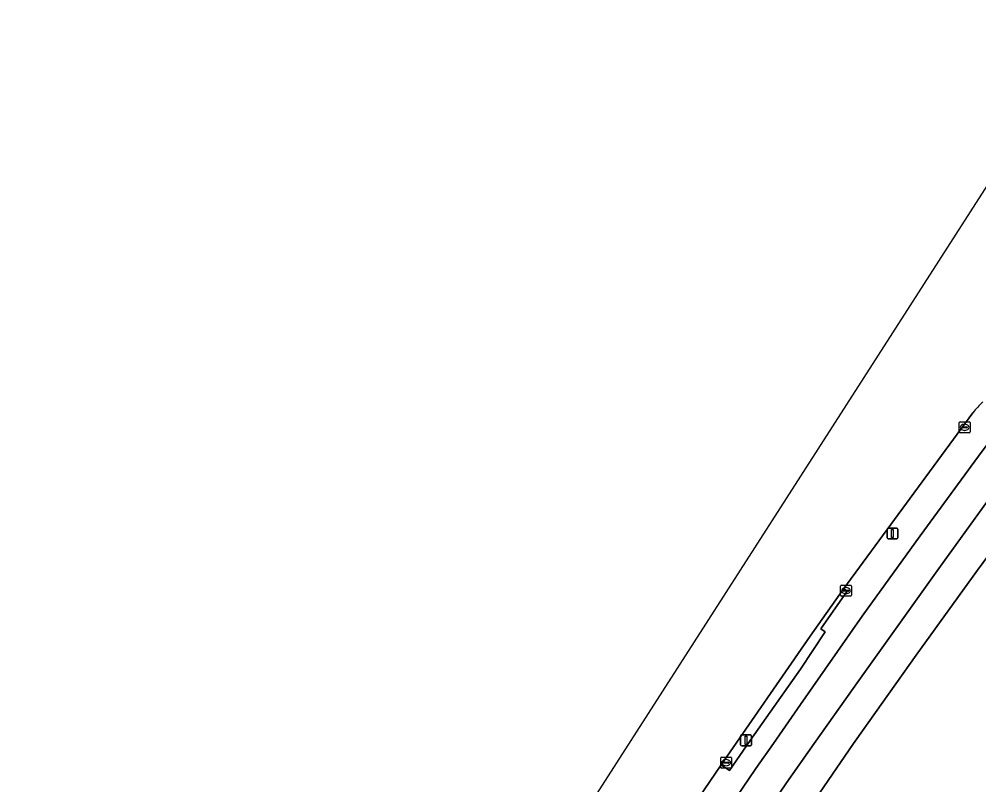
# Model space of a CAD drawing. Extents: x 159279 to 160377, y 384531 to 385888.
# Drawn here: x 159502.1 to 159590.1, y 385746.2 to 385816.3 of the extents above; entities that cross this region are included whole.
import ezdxf

# ---------------------------------------------------------------- set-up
doc = ezdxf.new("R2010")
doc.units = 0
for name, color, linetype in [('IMGEO_Berm_groen', 7, 'Continuous'), ('IMGEO_Fietspad_open', 7, 'Continuous'), ('IMGEO_Groenvoorziening', 7, 'Continuous'), ('IMGEO_Kolk', 7, 'Continuous'), ('IMGEO_Lichtmast', 7, 'Continuous'), ('IMGEO_Rijbaan_lokaal_gesloten', 7, 'Continuous'), ('IMGEO_Voetpad_open', 7, 'Continuous')]:
    doc.layers.add(name, color=color, linetype=linetype)

msp = doc.modelspace()

# ---------------------------------------------------------------- linework, layer by layer
at = {"layer": 'IMGEO_Berm_groen'}
for points in [[(159589.521, 385780.291), (159577.685, 385764.182), (159577.898, 385764.002), (159577.98, 385763.944), (159575.577, 385760.498), (159575.972, 385760.239), (159573.721, 385756.794), (159569.097, 385750.281), (159567.224, 385747.522), (159566.669, 385747.899), (159566.438, 385748.056), (159558.607, 385736.497), (159533.296, 385696.09), (159535.637, 385694.681), (159538.114, 385698.814), (159542.326, 385705.754), (159546.638, 385712.633), (159549.939, 385717.927), (159553.945, 385724.145), (159558.338, 385730.816), (159562.95, 385737.836), (159569.635, 385747.716)], [(159569.635, 385747.716), (159571.233, 385750), (159573.733, 385753.574), (159579.378, 385761.66), (159584.677, 385769.014), (159590.037, 385776.318), (159593.2, 385780.57)]]:
    msp.add_lwpolyline(points, dxfattribs=at)
msp.add_arc((159596.403, 385775.01), 8.675, 133.53644, 142.50169, dxfattribs=at)
at = {"layer": 'IMGEO_Fietspad_open'}
for points in [[(159436.863, 385521.88), (159447.155, 385539.331), (159456.49, 385555.06), (159462.162, 385564.746), (159478.78, 385592.803), (159500, 385628.787), (159502.063, 385632.246), (159511.623, 385648.275), (159513.521, 385651.457), (159520.012, 385662.296), (159526.359, 385673.047), (159527.438, 385674.876), (159533.508, 385685.116), (159539.592, 385695.372), (159545.45, 385704.849), (159550.643, 385713.232), (159559.635, 385727.262), (159565.903, 385736.741), (159572.42, 385746.41), (159574.976, 385750), (159579.078, 385755.76), (159586.551, 385766.244), (159592.346, 385774.26), (159598.391, 385782.477)], [(159593.2, 385780.57), (159590.037, 385776.318), (159584.677, 385769.014), (159579.378, 385761.66), (159573.733, 385753.574), (159571.233, 385750), (159569.635, 385747.716), (159562.95, 385737.836), (159558.338, 385730.816), (159553.945, 385724.145), (159549.939, 385717.927), (159546.638, 385712.633), (159542.326, 385705.754), (159538.114, 385698.814), (159535.637, 385694.681), (159534.07, 385692.064), (159533.091, 385690.432), (159529.651, 385685.003)]]:
    msp.add_lwpolyline(points, dxfattribs=at)
at = {"layer": 'IMGEO_Groenvoorziening'}
msp.add_lwpolyline([(159595.566, 385773.49), (159589.95, 385765.862), (159584.324, 385758.08), (159578.737, 385750.218), (159578.588, 385750), (159573.143, 385742.058), (159567.626, 385733.892), (159562.134, 385725.587), (159556.71, 385717.224), (159551.178, 385708.398), (159545.864, 385699.765), (159540.652, 385691.172), (159537.039, 385685.161), (159530.059, 385673.363), (159528.946, 385671.491), (159517.558, 385652.337), (159511.426, 385641.976), (159510.873, 385641.078), (159511.792, 385640.563), (159529.096, 385630.172), (159531.719, 385634.609), (159542.764, 385627.94), (159540.118, 385623.557), (159540.951, 385623.032)], dxfattribs=at)
at = {"layer": 'IMGEO_Kolk'}
for p, q in [((159588.26, 385778.534), (159588.26, 385779.386)), ((159588.335, 385779.46), (159589.187, 385779.46)), ((159588.748, 385779.24), (159588.773, 385779.24)), ((159589.261, 385779.386), (159589.261, 385778.534)), ((159589.187, 385778.46), (159588.335, 385778.46)), ((159588.519, 385778.954), (159588.519, 385778.966)), ((159588.957, 385778.917), (159588.559, 385778.917)), ((159588.562, 385779.003), (159588.96, 385779.003)), ((159588.771, 385778.68), (159588.746, 385778.68)), ((159589.003, 385778.966), (159589.003, 385778.954)), ((159577.395, 385763.572), (159577.395, 385764.424)), ((159577.47, 385764.498), (159578.322, 385764.498)), ((159577.883, 385764.278), (159577.908, 385764.278)), ((159578.396, 385764.424), (159578.396, 385763.572)), ((159578.322, 385763.498), (159577.47, 385763.498)), ((159577.654, 385763.992), (159577.654, 385764.004)), ((159578.092, 385763.955), (159577.694, 385763.955)), ((159577.697, 385764.041), (159578.095, 385764.041)), ((159577.906, 385763.718), (159577.881, 385763.718)), ((159578.138, 385764.004), (159578.138, 385763.992)), ((159566.406, 385747.822), (159566.406, 385748.674)), ((159566.481, 385748.748), (159567.333, 385748.748)), ((159566.894, 385748.528), (159566.919, 385748.528)), ((159567.407, 385748.674), (159567.407, 385747.822)), ((159567.333, 385747.748), (159566.481, 385747.748)), ((159566.665, 385748.242), (159566.665, 385748.254)), ((159567.103, 385748.205), (159566.705, 385748.205)), ((159566.708, 385748.291), (159567.106, 385748.291)), ((159566.917, 385747.968), (159566.892, 385747.968)), ((159567.149, 385748.254), (159567.149, 385748.242))]:
    msp.add_line(p, q, dxfattribs=at)
for points in [[(159588.26, 385778.534), (159588.26, 385779.386)], [(159588.335, 385779.46), (159589.187, 385779.46)], [(159589.261, 385779.386), (159589.261, 385778.534)], [(159589.187, 385778.46), (159588.335, 385778.46)], [(159577.395, 385763.572), (159577.395, 385764.424)], [(159577.47, 385764.498), (159578.322, 385764.498)], [(159578.396, 385764.424), (159578.396, 385763.572)], [(159578.322, 385763.498), (159577.47, 385763.498)], [(159566.406, 385747.822), (159566.406, 385748.674)], [(159566.481, 385748.748), (159567.333, 385748.748)], [(159567.407, 385748.674), (159567.407, 385747.822)], [(159567.333, 385747.748), (159566.481, 385747.748)]]:
    msp.add_lwpolyline(points, dxfattribs=at)
for centre, radius, start, end in [((159588.337, 385779.384), 0.0765, 91.55205, 178.44795), ((159588.337, 385779.384), 0.0765, 91.55205, 178.44795), ((159589.185, 385779.384), 0.0765, 1.55205, 88.44795), ((159589.185, 385779.384), 0.0765, 1.55205, 88.44795), ((159588.337, 385778.536), 0.0765, 181.55205, 268.44795), ((159588.337, 385778.536), 0.0765, 181.55205, 268.44795), ((159588.559, 385778.963), 0.0403, 85.87752, 175.75265), ((159588.556, 385778.953), 0.0366, 178.93798, 274.71019), ((159588.96, 385778.96), 0.043, 264.86636, 352.45326), ((159588.964, 385778.965), 0.0386, 1.73085, 96.63898), ((159589.185, 385778.536), 0.0765, 271.55205, 358.44795), ((159589.185, 385778.536), 0.0765, 271.55205, 358.44795), ((159577.472, 385764.422), 0.0765, 91.55205, 178.44795), ((159577.472, 385764.422), 0.0765, 91.55205, 178.44795), ((159578.32, 385764.422), 0.0765, 1.55205, 88.44795), ((159578.32, 385764.422), 0.0765, 1.55205, 88.44795), ((159577.472, 385763.574), 0.0765, 181.55205, 268.44795), ((159577.472, 385763.574), 0.0765, 181.55205, 268.44795), ((159577.694, 385764.001), 0.0403, 85.87752, 175.75265), ((159577.691, 385763.991), 0.0366, 178.93798, 274.71019), ((159578.095, 385763.998), 0.043, 264.86636, 352.45326), ((159578.099, 385764.003), 0.0386, 1.73085, 96.63898), ((159578.32, 385763.574), 0.0765, 271.55205, 358.44795), ((159578.32, 385763.574), 0.0765, 271.55205, 358.44795), ((159566.483, 385748.672), 0.0765, 91.55205, 178.44795), ((159566.483, 385748.672), 0.0765, 91.55205, 178.44795), ((159567.331, 385748.672), 0.0765, 1.55205, 88.44795), ((159567.331, 385748.672), 0.0765, 1.55205, 88.44795), ((159566.483, 385747.824), 0.0765, 181.55205, 268.44795), ((159566.483, 385747.824), 0.0765, 181.55205, 268.44795), ((159566.705, 385748.251), 0.0403, 85.87752, 175.75265), ((159566.702, 385748.241), 0.0366, 178.93798, 274.71019), ((159567.106, 385748.248), 0.043, 264.86636, 352.45326), ((159567.11, 385748.253), 0.0386, 1.73085, 96.63898), ((159567.331, 385747.824), 0.0765, 271.55205, 358.44795), ((159567.331, 385747.824), 0.0765, 271.55205, 358.44795)]:
    msp.add_arc(centre, radius, start, end, dxfattribs=at)
for centre, major_axis, ratio, start_param, end_param in [((159588.747, 385778.96), (-0.387, 0.002), 0.722429, 4.712389, 7.853982), ((159588.772, 385778.96), (-0.39, 0.002), 0.717154, 1.570796, 4.712389), ((159577.882, 385763.998), (-0.387, 0.002), 0.722429, 4.712389, 7.853982), ((159577.907, 385763.998), (-0.39, 0.002), 0.717154, 1.570796, 4.712389), ((159566.893, 385748.248), (-0.387, 0.002), 0.722429, 4.712389, 7.853982), ((159566.918, 385748.248), (-0.39, 0.002), 0.717154, 1.570796, 4.712389)]:
    msp.add_ellipse(centre, major_axis=major_axis, ratio=ratio, start_param=start_param, end_param=end_param, dxfattribs=at)
at = {"layer": 'IMGEO_Lichtmast'}
for p, q in [((159581.648, 385768.835), (159581.648, 385769.635)), ((159581.648, 385769.635), (159581.648, 385768.835)), ((159581.748, 385769.735), (159582.538, 385769.735)), ((159582.538, 385769.735), (159581.748, 385769.735)), ((159582.638, 385769.635), (159582.638, 385768.835)), ((159582.638, 385768.835), (159582.638, 385769.635)), ((159582.538, 385768.735), (159581.748, 385768.735)), ((159581.748, 385768.735), (159582.538, 385768.735)), ((159568.232, 385749.884), (159568.232, 385750.684)), ((159568.232, 385750.684), (159568.232, 385749.884)), ((159568.332, 385750.784), (159569.122, 385750.784)), ((159569.122, 385750.784), (159568.332, 385750.784)), ((159569.222, 385750.684), (159569.222, 385749.884)), ((159569.222, 385749.884), (159569.222, 385750.684)), ((159569.122, 385749.784), (159568.332, 385749.784)), ((159568.332, 385749.784), (159569.122, 385749.784))]:
    msp.add_line(p, q, dxfattribs=at)
for points in [[(159582.068, 385769.61), (159582.218, 385769.61), (159582.218, 385768.86), (159582.068, 385768.86), (159582.068, 385769.61)], [(159568.652, 385750.659), (159568.802, 385750.659), (159568.802, 385749.909), (159568.652, 385749.909), (159568.652, 385750.659)]]:
    msp.add_lwpolyline(points, dxfattribs=at)
for centre, start, end in [((159581.748, 385769.635), 90, 180), ((159581.748, 385769.635), 90, 180), ((159582.538, 385769.635), 0, 90), ((159582.538, 385769.635), 360, 90), ((159581.748, 385768.835), 180, 270), ((159581.748, 385768.835), 180, 270), ((159582.538, 385768.835), 270, 0), ((159582.538, 385768.835), 270, 0), ((159568.332, 385750.684), 90, 180), ((159568.332, 385750.684), 90, 180), ((159569.122, 385750.684), 0, 90), ((159569.122, 385750.684), 360, 90), ((159568.332, 385749.884), 180, 270), ((159568.332, 385749.884), 180, 270), ((159569.122, 385749.884), 270, 0), ((159569.122, 385749.884), 270, 0)]:
    msp.add_arc(centre, 0.1, start, end, dxfattribs=at)
at = {"layer": 'IMGEO_Rijbaan_lokaal_gesloten'}
for points in [[(159601.787, 385810.402), (159604.206, 385813.829), (159600.612, 385816.338), (159524.435, 385697.771)], [(159531.231, 385700.382), (159529.796, 385697.909), (159528.29, 385695.313), (159531.68, 385693.503), (159533.296, 385696.09), (159558.607, 385736.497), (159566.438, 385748.056), (159574.61, 385759.837), (159577.685, 385764.182), (159589.521, 385780.291)]]:
    msp.add_lwpolyline(points, dxfattribs=at)
msp.add_arc((159596.403, 385775.01), 8.675, 133.53644, 142.50169, dxfattribs=at)
at = {"layer": 'IMGEO_Voetpad_open'}
for points in [[(159567.626, 385733.892), (159573.143, 385742.058), (159578.588, 385750), (159578.737, 385750.218), (159584.324, 385758.08), (159589.95, 385765.862), (159595.566, 385773.49), (159600.762, 385780.42), (159601.569, 385781.525), (159613.083, 385771.892), (159614.937, 385771.423), (159615.114, 385771.641), (159602.642, 385782.016), (159602.198, 385782.385), (159601.644, 385782.846)], [(159592.346, 385774.26), (159586.551, 385766.244), (159579.078, 385755.76), (159574.976, 385750), (159572.42, 385746.41), (159565.903, 385736.741), (159559.635, 385727.262), (159550.643, 385713.232), (159545.45, 385704.849), (159539.592, 385695.372), (159533.508, 385685.116), (159527.438, 385674.876), (159526.359, 385673.047), (159520.012, 385662.296), (159513.521, 385651.457)]]:
    msp.add_lwpolyline(points, dxfattribs=at)
msp.add_lwpolyline([(159575.972, 385760.239), (159575.577, 385760.498), (159577.98, 385763.944), (159577.898, 385764.002), (159577.685, 385764.182), (159574.61, 385759.837), (159566.438, 385748.056), (159566.669, 385747.899), (159567.224, 385747.522), (159569.097, 385750.281), (159573.721, 385756.794)], close=True, dxfattribs=at)

doc.saveas('drawing.dxf')
